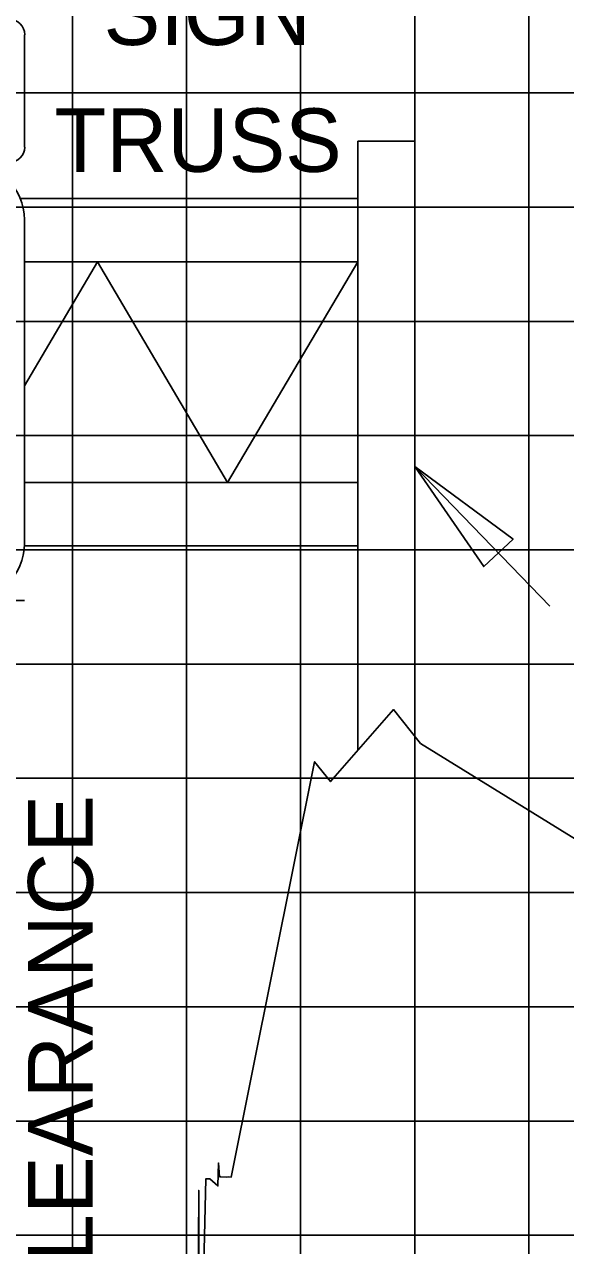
# Model space of a CAD drawing. Extents: x 2193008 to 2198143, y 1236112 to 1237864.
# Drawn here: x 2196979.87 to 2196989.35, y 1237184.93 to 1237206.3 of the extents above; entities that cross this region are included whole.
import ezdxf

# ---------------------------------------------------------------- set-up
doc = ezdxf.new("R2010")
doc.units = 0
for name, color, linetype in [('3', 7, 'Continuous'), ('GSCOLORFILL', 7, 'Continuous'), ('GSDIMS', 7, 'Continuous'), ('Level 55', 7, 'Continuous'), ('M-ROADS', 7, 'Continuous')]:
    doc.layers.add(name, color=color, linetype=linetype)

msp = doc.modelspace()

# ---------------------------------------------------------------- linework, layer by layer
at = {"layer": '3'}
for p, q in [((2196985.706, 1237204.259), (2196985.706, 1237193.593)), ((2196986.706, 1237204.259), (2196986.706, 1237193.843)), ((2196989.076, 1237196.119), (2196986.706, 1237198.562))]:
    msp.add_line(p, q, dxfattribs=at)
at = {"layer": 'GSCOLORFILL'}
for p, q in [((2196979.87, 1237204.158), (2196979.87, 1237206.124)), ((2196979.866, 1237202.883), (2196979.866, 1237197.216))]:
    msp.add_line(p, q, dxfattribs=at)
for centre, radius, start, end in [((2196979.6, 1237206.124), 0.271, 0, 90), ((2196979.6, 1237204.158), 0.271, 270, 0), ((2196978.866, 1237202.883), 1, 0, 90), ((2196978.866, 1237197.216), 1, 270, 0)]:
    msp.add_arc(centre, radius, start, end, dxfattribs=at)
at = {"layer": 'GSDIMS'}
for p, q in [((2196985.706, 1237204.259), (2196986.706, 1237204.259)), ((2196979.793, 1237203.259), (2196985.706, 1237203.259)), ((2196979.866, 1237202.148), (2196985.706, 1237202.148)), ((2196981.149, 1237202.148), (2196979.866, 1237199.974)), ((2196981.149, 1237202.148), (2196983.428, 1237198.286)), ((2196985.706, 1237202.148), (2196983.428, 1237198.286)), ((2196979.866, 1237198.286), (2196985.706, 1237198.286)), ((2196979.866, 1237197.175), (2196985.706, 1237197.175)), ((2196979.866, 1237196.216), (2196978.866, 1237196.216))]:
    msp.add_line(p, q, dxfattribs=at)
msp.add_lwpolyline([(2196986.706, 1237198.562), (2196988.429, 1237197.29), (2196987.914, 1237196.812)], close=True, dxfattribs=at)
at = {"layer": 'M-ROADS'}
for p, q in [((2196980.707, 1237163.106), (2196980.707, 1237223.106)), ((2196982.707, 1237163.106), (2196982.707, 1237223.106)), ((2196984.707, 1237163.106), (2196984.707, 1237223.106)), ((2196986.707, 1237163.106), (2196986.707, 1237223.106)), ((2196988.707, 1237163.106), (2196988.707, 1237223.106)), ((2196944.707, 1237205.106), (2197074.707, 1237205.106)), ((2196944.707, 1237203.106), (2197074.707, 1237203.106)), ((2196944.707, 1237201.106), (2197074.707, 1237201.106)), ((2196944.707, 1237199.106), (2197074.707, 1237199.106)), ((2196944.707, 1237197.106), (2197074.707, 1237197.106)), ((2196944.707, 1237195.106), (2197074.707, 1237195.106)), ((2196944.707, 1237193.106), (2197074.707, 1237193.106)), ((2196944.707, 1237191.106), (2197074.707, 1237191.106)), ((2196944.707, 1237189.106), (2197074.707, 1237189.106)), ((2196944.707, 1237187.106), (2197074.707, 1237187.106)), ((2196944.707, 1237185.106), (2197074.707, 1237185.106))]:
    msp.add_line(p, q, dxfattribs=at)
for points in [[(2196989.999, 1237191.747), (2196986.807, 1237193.717), (2196986.332, 1237194.31), (2196985.232, 1237193.05), (2196984.951, 1237193.397), (2196983.491, 1237186.124), (2196983.444, 1237186.129), (2196983.412, 1237186.122), (2196983.306, 1237186.129), (2196983.286, 1237186.131), (2196983.268, 1237186.373), (2196983.256, 1237185.969), (2196983.114, 1237186.096), (2196983.064, 1237186.096), (2196983.047, 1237186.096), (2196983.001, 1237184.093)], [(2196982.92, 1237179.832), (2196982.92, 1237185.89), (2196982.871, 1237177.535)]]:
    msp.add_lwpolyline(points, dxfattribs=at)

# ---------------------------------------------------------------- texts
at = {"layer": 'Level 55'}
for s, p in [('SIGN', (2196981.255, 1237205.944)), ('TRUSS', (2196980.393, 1237203.723))]:
    msp.add_text(s, height=1.1105, dxfattribs=at).set_placement(p)
msp.add_text('CLEARANCE', height=1.1346, rotation=90, dxfattribs=at).set_placement((2196981.065, 1237183.539))

doc.saveas('drawing.dxf')
